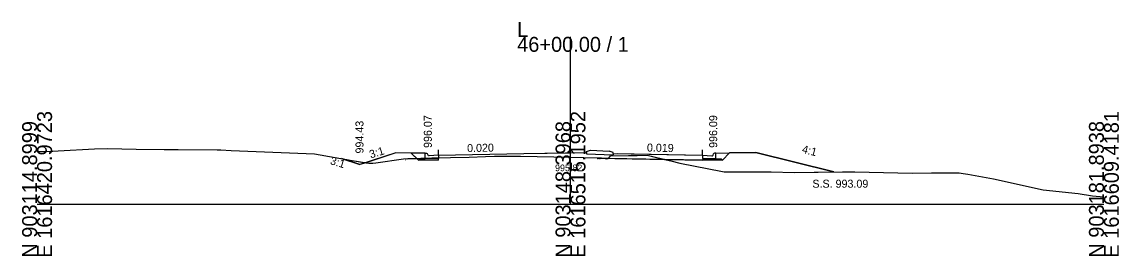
# Model space of a CAD drawing. Extents: x 1009 to 7438, y -1586 to 7964.
# Drawn here: x 4032.1 to 4237.7, y 3914 to 3957.9 of the extents above; entities that cross this region are included whole.
import ezdxf

# ---------------------------------------------------------------- set-up
doc = ezdxf.new("R2010")
doc.units = 0
for name, color, linetype in [('Exist Cross Section Cell', 7, 'Continuous'), ('Exist XS Center Line Elevation Label', 7, 'Continuous'), ('Exist XS Ground Line', 7, 'Continuous'), ('Prop XS Dump Level', 7, 'Continuous'), ('Prop XS Earthwork Shape', 7, 'Continuous'), ('Prop XS EOT Tick Mark', 7, 'Continuous'), ('Prop XS Finish Grade', 7, 'Continuous'), ('Prop XS Finish Grade CurbGutter', 7, 'Continuous'), ('Prop XS Finish Grade Earthwork', 7, 'Continuous'), ('Prop XS Finish Grade Pavement', 7, 'Continuous'), ('Prop XS Hydro Elevations', 7, 'Continuous'), ('Prop XS Pvmt Edge Slope', 7, 'Continuous'), ('Prop XS SE Text', 7, 'Continuous'), ('Prop XS Side Slope Text', 7, 'Continuous'), ('Prop XS SS Elevation Text', 7, 'Continuous'), ('Prop XS Subgrade CurbGutter', 7, 'Continuous'), ('Prop XS Subgrade Earthwork', 7, 'Continuous')]:
    doc.layers.add(name, color=color, linetype=linetype)

msp = doc.modelspace()

# ---------------------------------------------------------------- linework, layer by layer
at = {"layer": 'Exist Cross Section Cell'}
for p, q in [((4134.89, 3923.73), (4134.89, 3955.1)), ((4034.89, 3923.73), (4134.89, 3923.73)), ((4134.89, 3923.73), (4234.89, 3923.73))]:
    msp.add_line(p, q, dxfattribs=at)
at = {"layer": 'Exist XS Ground Line'}
for p, q in [((4034.89, 3933.62), (4037.47, 3933.69)), ((4037.47, 3933.69), (4037.82, 3933.71)), ((4037.82, 3933.71), (4038.82, 3933.76)), ((4038.82, 3933.76), (4045.65, 3934.14)), ((4045.65, 3934.14), (4048.08, 3934.19)), ((4048.08, 3934.19), (4053.48, 3934.04)), ((4053.48, 3934.04), (4058.7, 3933.99)), ((4058.7, 3933.99), (4061.31, 3934)), ((4061.31, 3934), (4068.67, 3933.93)), ((4068.67, 3933.93), (4069.31, 3933.92)), ((4069.31, 3933.92), (4071.26, 3933.84)), ((4071.26, 3933.84), (4086.87, 3933.19)), ((4086.87, 3933.19), (4093.61, 3932.03)), ((4115.87, 3932.57), (4118.98, 3932.69)), ((4118.98, 3932.69), (4120.62, 3932.75)), ((4120.62, 3932.75), (4122.35, 3932.76)), ((4122.35, 3932.76), (4125.49, 3932.78)), ((4125.49, 3932.78), (4134.89, 3932.55)), ((4142.06, 3932.36), (4142.39, 3932.8)), ((4142.39, 3932.8), (4145.77, 3932.86)), ((4145.77, 3932.86), (4147.39, 3932.9)), ((4147.39, 3932.9), (4149.28, 3932.96)), ((4149.28, 3932.96), (4153.7, 3931.85)), ((4093.61, 3932.03), (4097.06, 3931.43)), ((4097.06, 3931.43), (4097.81, 3931.43)), ((4097.81, 3931.43), (4098.38, 3931.52)), ((4098.38, 3931.52), (4103.56, 3932.24)), ((4103.56, 3932.24), (4104.39, 3932.29)), ((4104.39, 3932.29), (4104.78, 3932.3)), ((4104.78, 3932.3), (4108.89, 3932.41)), ((4108.89, 3932.41), (4115.87, 3932.57)), ((4134.89, 3932.55), (4139.86, 3932.42)), ((4139.86, 3932.42), (4141.39, 3932.32)), ((4141.39, 3932.32), (4141.69, 3932.28)), ((4141.69, 3932.28), (4142.06, 3932.36)), ((4153.7, 3931.85), (4155.37, 3931.43)), ((4155.37, 3931.43), (4163.41, 3929.85)), ((4163.41, 3929.85), (4163.72, 3929.79)), ((4163.72, 3929.79), (4172.52, 3929.8)), ((4172.52, 3929.8), (4176.85, 3929.71)), ((4176.85, 3929.71), (4185.89, 3929.83)), ((4185.89, 3929.83), (4186.48, 3929.82)), ((4186.48, 3929.82), (4186.98, 3929.81)), ((4186.98, 3929.81), (4188.17, 3929.8)), ((4188.17, 3929.8), (4198.92, 3929.59)), ((4198.92, 3929.59), (4202.59, 3929.63)), ((4202.59, 3929.63), (4207.73, 3929.65)), ((4207.73, 3929.65), (4208.51, 3929.51)), ((4208.51, 3929.51), (4209.37, 3929.38)), ((4209.37, 3929.38), (4214.2, 3928.52)), ((4214.2, 3928.52), (4223.51, 3926.43)), ((4223.51, 3926.43), (4230.06, 3925.77)), ((4230.06, 3925.77), (4232.75, 3925.33)), ((4232.75, 3925.33), (4234.89, 3925.14))]:
    msp.add_line(p, q, dxfattribs=at)
at = {"layer": 'Prop XS Dump Level'}
for p, q in [((4110.14, 3932.91), (4126.14, 3933.23)), ((4110.14, 3932.91), (4126.14, 3933.23)), ((4126.14, 3933.23), (4134.89, 3933.4)), ((4126.14, 3933.23), (4134.89, 3933.4)), ((4143.64, 3933.23), (4159.64, 3932.92)), ((4143.64, 3933.23), (4159.64, 3932.92))]:
    msp.add_line(p, q, dxfattribs=at)
at = {"layer": 'Prop XS Earthwork Shape'}
for points in [[(4096.52, 3931.53), (4097.06, 3931.43), (4097.81, 3931.43), (4098.38, 3931.52), (4103.56, 3932.24), (4104.39, 3932.29), (4104.78, 3932.3), (4106.06, 3932.33), (4105.05, 3933.34), (4102.14, 3933.4)], [(4149.28, 3932.96), (4152.53, 3932.14), (4141.98, 3932.34), (4142.06, 3932.36), (4142.39, 3932.8), (4145.77, 3932.86), (4147.39, 3932.9)], [(4172.52, 3929.8), (4176.85, 3929.71), (4184.26, 3929.81), (4169.64, 3933.46), (4164.73, 3933.36), (4163.39, 3932.02), (4159.64, 3932.09), (4159.64, 3932.01), (4152.53, 3932.14), (4153.7, 3931.85), (4155.37, 3931.43), (4163.41, 3929.85), (4163.72, 3929.79)], [(4091.94, 3932.32), (4093.61, 3932.03), (4096.52, 3931.53), (4095.41, 3931.16)], [(4106.39, 3932), (4106.06, 3932.33), (4107.64, 3932.37), (4107.64, 3932.28), (4106.64, 3932.26)], [(4110.14, 3932.33), (4107.64, 3932.28), (4106.64, 3932.26), (4106.39, 3932), (4110.14, 3932.08)], [(4108.89, 3932.41), (4110.14, 3932.44), (4110.14, 3932.33), (4107.64, 3932.28), (4107.64, 3932.37)], [(4139.86, 3932.42), (4140.72, 3932.37), (4139.86, 3932.38)], [(4141.69, 3932.28), (4141.98, 3932.34), (4140.72, 3932.37), (4141.39, 3932.32)]]:
    msp.add_lwpolyline(points, close=True, dxfattribs=at)
at = {"layer": 'Prop XS EOT Tick Mark'}
for p, q in [((4110.14, 3932.91), (4110.14, 3933.91)), ((4159.64, 3932.92), (4159.64, 3933.92))]:
    msp.add_line(p, q, dxfattribs=at)
at = {"layer": 'Prop XS Finish Grade'}
for p, q in [((4107.64, 3933.29), (4105.05, 3933.34)), ((4162.14, 3933.3), (4164.73, 3933.36))]:
    msp.add_line(p, q, dxfattribs=at)
at = {"layer": 'Prop XS Finish Grade CurbGutter'}
for p, q in [((4107.64, 3933.29), (4107.89, 3933.29)), ((4107.89, 3933.29), (4108.02, 3933.26)), ((4108.11, 3933.17), (4108.02, 3933.26)), ((4108.18, 3932.92), (4108.11, 3933.17)), ((4108.27, 3932.83), (4108.18, 3932.92)), ((4108.39, 3932.8), (4108.27, 3932.83)), ((4110.14, 3932.91), (4108.39, 3932.8)), ((4137.89, 3933.63), (4138.64, 3933.88)), ((4137.89, 3933.46), (4137.89, 3933.63)), ((4138.64, 3933.88), (4142.14, 3933.66)), ((4142.89, 3933.41), (4142.14, 3933.66)), ((4142.89, 3933.24), (4142.89, 3933.41)), ((4159.64, 3932.92), (4161.39, 3932.82)), ((4161.39, 3932.82), (4161.52, 3932.84)), ((4161.52, 3932.84), (4161.61, 3932.93)), ((4161.61, 3932.93), (4161.68, 3933.18)), ((4161.68, 3933.18), (4161.77, 3933.27)), ((4161.89, 3933.3), (4161.77, 3933.27)), ((4162.14, 3933.3), (4161.89, 3933.3))]:
    msp.add_line(p, q, dxfattribs=at)
at = {"layer": 'Prop XS Finish Grade Earthwork'}
for p, q in [((4102.14, 3933.4), (4095.41, 3931.16)), ((4105.05, 3933.34), (4102.14, 3933.4)), ((4164.73, 3933.36), (4169.64, 3933.46)), ((4169.64, 3933.46), (4184.26, 3929.81)), ((4091.94, 3932.32), (4095.41, 3931.16))]:
    msp.add_line(p, q, dxfattribs=at)
at = {"layer": 'Prop XS Finish Grade Pavement'}
for p, q in [((4110.14, 3932.91), (4126.14, 3933.23)), ((4126.14, 3933.23), (4137.89, 3933.46)), ((4142.89, 3933.24), (4159.64, 3932.92))]:
    msp.add_line(p, q, dxfattribs=at)
at = {"layer": 'Prop XS Pvmt Edge Slope'}
for p, q in [((4106.64, 3932.26), (4106.39, 3932)), ((4107.64, 3932.28), (4106.64, 3932.26)), ((4162.14, 3932.29), (4163.14, 3932.27)), ((4163.14, 3932.27), (4163.39, 3932.02))]:
    msp.add_line(p, q, dxfattribs=at)
at = {"layer": 'Prop XS Subgrade CurbGutter'}
for p, q in [((4107.64, 3932.28), (4107.64, 3933.29)), ((4110.14, 3932.91), (4110.14, 3932.33)), ((4137.89, 3933.46), (4137.89, 3933.21)), ((4137.89, 3933.21), (4142.89, 3932.99)), ((4142.89, 3933.24), (4142.89, 3932.99)), ((4159.64, 3932.92), (4159.64, 3932.34)), ((4162.14, 3932.29), (4162.14, 3933.3)), ((4110.14, 3932.33), (4107.64, 3932.28)), ((4159.64, 3932.34), (4162.14, 3932.29))]:
    msp.add_line(p, q, dxfattribs=at)
at = {"layer": 'Prop XS Subgrade Earthwork'}
for p, q in [((4106.39, 3932), (4105.05, 3933.34)), ((4163.39, 3932.02), (4164.73, 3933.36)), ((4110.14, 3932.08), (4106.39, 3932)), ((4110.14, 3931.99), (4110.14, 3932.44)), ((4110.14, 3931.99), (4110.14, 3932.08)), ((4139.86, 3932.42), (4139.86, 3932.39)), ((4139.86, 3932.38), (4159.64, 3932.01)), ((4159.64, 3932.01), (4159.64, 3932.09)), ((4159.64, 3932.09), (4163.39, 3932.02))]:
    msp.add_line(p, q, dxfattribs=at)

# ---------------------------------------------------------------- texts
at = {"layer": 'Exist Cross Section Cell'}
for s, p in [('L', (4124.89, 3955.1)), ('46+00.00 / 1', (4124.89, 3952.3))]:
    msp.add_text(s, height=2.8, dxfattribs=at).set_placement(p)
for s, p in [('E 1616420.9723', (4037.69, 3913.73)), ('E 1616515.1952', (4137.69, 3913.73)), ('E 1616609.4181', (4237.69, 3913.73)), ('N 903114.8999', (4034.89, 3913.73)), ('N 903148.3968', (4134.89, 3913.73)), ('N 903181.8938', (4234.89, 3913.73))]:
    msp.add_text(s, height=2.8, rotation=90, dxfattribs=at).set_placement(p)
at = {"layer": 'Exist XS Center Line Elevation Label'}
msp.add_text('995.82', height=1.25, dxfattribs=at).set_placement((4131.99, 3929.93))
at = {"layer": 'Prop XS Dump Level'}
for p in [(4103.56, 3931.94), (4139.86, 3932.12), (4139.86, 3932.12), (4139.86, 3932.12)]:
    msp.add_text('Eop', height=0.3, dxfattribs=at).set_placement(p)
at = {"layer": 'Prop XS Hydro Elevations'}
for s, p in [('994.43', (4096.08, 3933.25)), ('996.07', (4108.89, 3934.29)), ('996.09', (4162.39, 3934.3))]:
    msp.add_text(s, height=1.5, rotation=90, dxfattribs=at).set_placement(p)
at = {"layer": 'Prop XS SE Text'}
for s, rotation, p in [('0.020', 1.1458, (4115.52, 3933.51)), ('0.019', 358.8542, (4149.21, 3933.62))]:
    msp.add_text(s, height=1.5, rotation=rotation, dxfattribs=at).set_placement(p)
at = {"layer": 'Prop XS Side Slope Text'}
for s, rotation, p in [('4:1', 345.9638, (4178.18, 3933.41)), ('3:1', 343.0658, (4089.72, 3931.28)), ('3:1', 16.9342, (4097.44, 3932.32))]:
    msp.add_text(s, height=1.5, rotation=rotation, dxfattribs=at).set_placement(p)
at = {"layer": 'Prop XS SS Elevation Text'}
msp.add_text('S.S. 993.09', height=1.5, dxfattribs=at).set_placement((4180.24, 3926.84))

doc.saveas('drawing.dxf')
